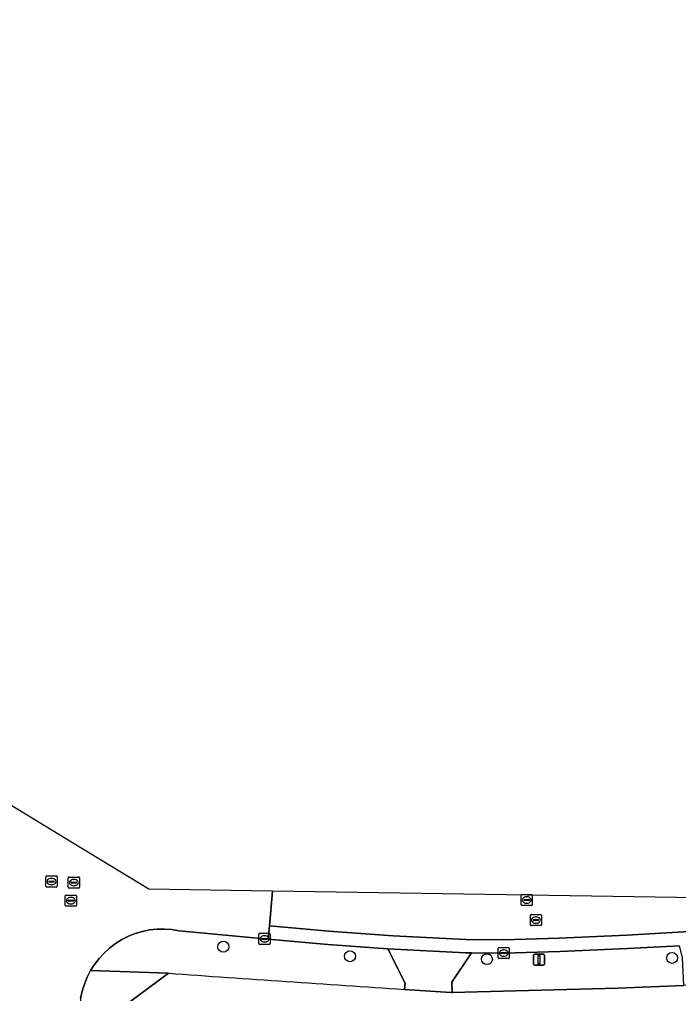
# Model space of a CAD drawing. Extents: x 157692 to 159674, y 381452 to 383291.
# Drawn here: x 159159.5 to 159218.6, y 382895.5 to 382983 of the extents above; entities that cross this region are included whole.
import ezdxf

# ---------------------------------------------------------------- set-up
doc = ezdxf.new("R2010")
doc.units = 0
for name, color, linetype in [('IMGEO_Boom', 7, 'Continuous'), ('IMGEO_Erf', 7, 'Continuous'), ('IMGEO_Kolk', 7, 'Continuous'), ('IMGEO_Lichtmast', 7, 'Continuous'), ('IMGEO_Rijbaan_lokaal_gesloten', 7, 'Continuous'), ('IMGEO_Rijbaan_lokaal_open', 7, 'Continuous'), ('IMGEO_Rioolput', 7, 'Continuous'), ('IMGEO_Voetpad_open', 7, 'Continuous')]:
    doc.layers.add(name, color=color, linetype=linetype)

msp = doc.modelspace()

# ---------------------------------------------------------------- linework, layer by layer
at = {"layer": 'IMGEO_Boom'}
for centre in [(159177.755, 382899.731), (159189.116, 382898.87), (159201.402, 382898.611), (159218.005, 382898.724)]:
    msp.add_circle(centre, 0.489, dxfattribs=at)
at = {"layer": 'IMGEO_Erf'}
for points in [[(159282.824, 382904.869), (159277.42, 382903.527), (159271.831, 382902.446), (159269.058, 382901.951), (159263.11, 382900.892), (159258.607, 382900.091), (159257.116, 382899.826), (159250.493, 382898.888), (159248.484, 382898.604), (159238.519, 382897.455), (159236.831, 382897.285), (159230.714, 382896.668), (159230.498, 382896.66), (159224.623, 382896.44), (159221.838, 382896.336), (159219.06, 382896.232), (159213.144, 382896.01), (159198.286, 382895.613), (159198.164, 382895.618), (159193.995, 382895.895)], [(159172.825, 382897.345), (159168.086, 382893.817)]]:
    msp.add_lwpolyline(points, dxfattribs=at)
msp.add_arc((159642.424, 389598.218), 6717.308, 265.991254, 266.1722483, dxfattribs=at)
at = {"layer": 'IMGEO_Kolk'}
for p, q in [((159180.954, 382900.006), (159180.954, 382900.858)), ((159181.029, 382900.932), (159181.881, 382900.932)), ((159181.955, 382900.858), (159181.955, 382900.006)), ((159181.213, 382900.426), (159181.213, 382900.438)), ((159181.651, 382900.389), (159181.253, 382900.389)), ((159181.256, 382900.475), (159181.654, 382900.475)), ((159181.465, 382900.152), (159181.44, 382900.152)), ((159181.442, 382900.712), (159181.467, 382900.712)), ((159181.697, 382900.438), (159181.697, 382900.426)), ((159181.881, 382899.932), (159181.029, 382899.932)), ((159202.408, 382898.732), (159202.408, 382899.584)), ((159202.483, 382899.658), (159203.335, 382899.658)), ((159202.667, 382899.152), (159202.667, 382899.164)), ((159203.105, 382899.115), (159202.707, 382899.115)), ((159202.71, 382899.201), (159203.108, 382899.201)), ((159202.896, 382899.438), (159202.921, 382899.438)), ((159203.151, 382899.164), (159203.151, 382899.152)), ((159203.409, 382899.584), (159203.409, 382898.732)), ((159203.335, 382898.658), (159202.483, 382898.658)), ((159202.919, 382898.878), (159202.894, 382898.878))]:
    msp.add_line(p, q, dxfattribs=at)
for points in [[(159180.954, 382900.006), (159180.954, 382900.858)], [(159181.029, 382900.932), (159181.881, 382900.932)], [(159181.955, 382900.858), (159181.955, 382900.006)], [(159181.881, 382899.932), (159181.029, 382899.932)], [(159202.408, 382898.732), (159202.408, 382899.584)], [(159202.483, 382899.658), (159203.335, 382899.658)], [(159203.409, 382899.584), (159203.409, 382898.732)], [(159203.335, 382898.658), (159202.483, 382898.658)]]:
    msp.add_lwpolyline(points, dxfattribs=at)
for centre, radius, start, end in [((159181.031, 382900.856), 0.0765, 91.55205, 178.44795), ((159181.031, 382900.856), 0.0765, 91.55205, 178.44795), ((159181.879, 382900.856), 0.0765, 1.55205, 88.44795), ((159181.879, 382900.856), 0.0765, 1.55205, 88.44795), ((159181.031, 382900.008), 0.0765, 181.55205, 268.44795), ((159181.031, 382900.008), 0.0765, 181.55205, 268.44795), ((159181.253, 382900.435), 0.0403, 85.87752, 175.75265), ((159181.25, 382900.425), 0.0366, 178.93798, 274.71019), ((159181.654, 382900.432), 0.043, 264.86636, 352.45326), ((159181.658, 382900.437), 0.0386, 1.73085, 96.63898), ((159181.879, 382900.008), 0.0765, 271.55205, 358.44795), ((159181.879, 382900.008), 0.0765, 271.55205, 358.44795), ((159202.485, 382899.582), 0.0765, 91.55205, 178.44795), ((159202.485, 382899.582), 0.0765, 91.55205, 178.44795), ((159202.707, 382899.161), 0.0403, 85.87752, 175.75265), ((159202.704, 382899.151), 0.0366, 178.93798, 274.71019), ((159203.108, 382899.158), 0.043, 264.86636, 352.45326), ((159203.112, 382899.163), 0.0386, 1.73085, 96.63898), ((159203.333, 382899.582), 0.0765, 1.55205, 88.44795), ((159203.333, 382899.582), 0.0765, 1.55205, 88.44795), ((159202.485, 382898.734), 0.0765, 181.55205, 268.44795), ((159202.485, 382898.734), 0.0765, 181.55205, 268.44795), ((159203.333, 382898.734), 0.0765, 271.55205, 358.44795), ((159203.333, 382898.734), 0.0765, 271.55205, 358.44795)]:
    msp.add_arc(centre, radius, start, end, dxfattribs=at)
for centre, major_axis, ratio, start_param, end_param in [((159181.441, 382900.432), (-0.387, 0.002), 0.722429, 4.712389, 7.853982), ((159181.466, 382900.432), (-0.39, 0.002), 0.717154, 1.570796, 4.712389), ((159202.895, 382899.158), (-0.387, 0.002), 0.722429, 4.712389, 7.853982), ((159202.92, 382899.158), (-0.39, 0.002), 0.717154, 1.570796, 4.712389)]:
    msp.add_ellipse(centre, major_axis=major_axis, ratio=ratio, start_param=start_param, end_param=end_param, dxfattribs=at)
at = {"layer": 'IMGEO_Lichtmast'}
for p, q in [((159205.58, 382898.159), (159205.58, 382898.959)), ((159205.58, 382898.959), (159205.58, 382898.159)), ((159205.68, 382899.059), (159206.47, 382899.059)), ((159206.47, 382899.059), (159205.68, 382899.059)), ((159206.57, 382898.959), (159206.57, 382898.159)), ((159206.57, 382898.159), (159206.57, 382898.959)), ((159206.47, 382898.059), (159205.68, 382898.059)), ((159205.68, 382898.059), (159206.47, 382898.059))]:
    msp.add_line(p, q, dxfattribs=at)
msp.add_lwpolyline([(159206, 382898.934), (159206.15, 382898.934), (159206.15, 382898.184), (159206, 382898.184), (159206, 382898.934)], dxfattribs=at)
for centre, start, end in [((159205.68, 382898.959), 90, 180), ((159205.68, 382898.959), 90, 180), ((159206.47, 382898.959), 0, 90), ((159206.47, 382898.959), 360, 90), ((159205.68, 382898.159), 180, 270), ((159205.68, 382898.159), 180, 270), ((159206.47, 382898.159), 270, 0), ((159206.47, 382898.159), 270, 0)]:
    msp.add_arc(centre, 0.1, start, end, dxfattribs=at)
at = {"layer": 'IMGEO_Rijbaan_lokaal_gesloten'}
for points in [[(159490.342, 382975.324), (159487.584, 382982.952), (159298.955, 382915.255), (159235.574, 382903.887), (159182.177, 382904.717)], [(159182.177, 382904.717), (159182.177, 382904.717), (159181.882, 382901.605), (159187.215, 382901.109), (159192.99, 382900.695), (159199.519, 382900.374), (159202.896, 382900.358), (159207.891, 382900.486), (159213.944, 382900.757), (159228.238, 382901.592), (159238.876, 382902.432), (159249.93, 382903.657), (159264.009, 382905.712), (159267.856, 382906.411), (159281.746, 382909.36), (159284.996, 382910.149), (159291.943, 382912.032), (159300.113, 382914.423), (159304.58, 382915.812), (159393.282, 382944.582), (159407.967, 382949.622), (159419.048, 382954.586), (159419.031, 382955.017)], [(159228.238, 382901.592), (159213.944, 382900.757), (159207.891, 382900.486), (159202.896, 382900.358), (159199.519, 382900.374), (159192.99, 382900.695), (159187.215, 382901.109), (159181.882, 382901.605), (159181.769, 382900.41), (159187.117, 382899.913), (159192.516, 382899.526), (159199.487, 382899.174), (159200.011, 382899.172), (159202.909, 382899.159), (159207.933, 382899.287), (159214.003, 382899.558), (159218.678, 382899.808)]]:
    msp.add_lwpolyline(points, dxfattribs=at)
at = {"layer": 'IMGEO_Rijbaan_lokaal_open'}
msp.add_lwpolyline([(159164.957, 382895.089), (159165.094, 382895.74), (159165.289, 382896.376), (159165.539, 382896.991), (159165.844, 382897.582), (159166.2, 382898.144), (159166.605, 382898.671), (159167.056, 382899.16), (159167.548, 382899.607), (159168.078, 382900.008), (159168.642, 382900.36), (159169.235, 382900.66), (159169.853, 382900.906), (159170.49, 382901.096), (159171.142, 382901.229), (159171.802, 382901.302), (159172.467, 382901.316), (159173.13, 382901.271), (159173.787, 382901.167), (159181.454, 382900.43), (159181.769, 382900.41), (159181.882, 382901.605), (159182.177, 382904.717), (159182.177, 382904.717), (159171.067, 382904.89), (159164.909, 382908.636), (159146.334, 382919.936)], dxfattribs=at)
at = {"layer": 'IMGEO_Rioolput'}
for p, q in [((159161.845, 382905.152), (159161.845, 382906.004)), ((159161.92, 382906.078), (159162.772, 382906.078)), ((159162.104, 382905.572), (159162.104, 382905.584)), ((159162.542, 382905.535), (159162.144, 382905.535)), ((159162.147, 382905.621), (159162.545, 382905.621)), ((159162.356, 382905.298), (159162.331, 382905.298)), ((159162.333, 382905.858), (159162.358, 382905.858)), ((159162.588, 382905.584), (159162.588, 382905.572)), ((159162.846, 382906.004), (159162.846, 382905.152)), ((159163.851, 382905.058), (159163.851, 382905.91)), ((159163.926, 382905.984), (159164.778, 382905.984)), ((159164.11, 382905.478), (159164.11, 382905.49)), ((159164.548, 382905.441), (159164.15, 382905.441)), ((159164.153, 382905.527), (159164.551, 382905.527)), ((159164.339, 382905.764), (159164.364, 382905.764)), ((159164.594, 382905.49), (159164.594, 382905.478)), ((159164.852, 382905.91), (159164.852, 382905.058)), ((159162.772, 382905.078), (159161.92, 382905.078)), ((159163.65, 382904.36), (159164.502, 382904.36)), ((159164.778, 382904.984), (159163.926, 382904.984)), ((159164.362, 382905.204), (159164.337, 382905.204)), ((159204.472, 382903.494), (159204.472, 382904.346)), ((159204.547, 382904.42), (159205.399, 382904.42)), ((159205.473, 382904.346), (159205.473, 382903.494)), ((159163.575, 382903.434), (159163.575, 382904.286)), ((159163.834, 382903.854), (159163.834, 382903.866)), ((159164.272, 382903.817), (159163.874, 382903.817)), ((159163.877, 382903.903), (159164.275, 382903.903)), ((159164.086, 382903.58), (159164.061, 382903.58)), ((159164.063, 382904.14), (159164.088, 382904.14)), ((159164.318, 382903.866), (159164.318, 382903.854)), ((159164.576, 382904.286), (159164.576, 382903.434)), ((159204.731, 382903.914), (159204.731, 382903.926)), ((159205.169, 382903.877), (159204.771, 382903.877)), ((159204.774, 382903.963), (159205.172, 382903.963)), ((159204.983, 382903.64), (159204.958, 382903.64)), ((159204.96, 382904.2), (159204.985, 382904.2)), ((159205.215, 382903.926), (159205.215, 382903.914)), ((159164.502, 382903.36), (159163.65, 382903.36)), ((159205.399, 382903.42), (159204.547, 382903.42)), ((159205.373, 382902.617), (159206.225, 382902.617)), ((159205.298, 382901.691), (159205.298, 382902.543)), ((159205.557, 382902.111), (159205.557, 382902.123)), ((159205.995, 382902.074), (159205.597, 382902.074)), ((159205.6, 382902.16), (159205.998, 382902.16)), ((159205.809, 382901.837), (159205.784, 382901.837)), ((159205.786, 382902.397), (159205.811, 382902.397)), ((159206.041, 382902.123), (159206.041, 382902.111)), ((159206.299, 382902.543), (159206.299, 382901.691)), ((159206.225, 382901.617), (159205.373, 382901.617))]:
    msp.add_line(p, q, dxfattribs=at)
for points in [[(159161.845, 382905.152), (159161.845, 382906.004)], [(159161.92, 382906.078), (159162.772, 382906.078)], [(159162.846, 382906.004), (159162.846, 382905.152)], [(159163.851, 382905.058), (159163.851, 382905.91)], [(159163.926, 382905.984), (159164.778, 382905.984)], [(159164.852, 382905.91), (159164.852, 382905.058)], [(159162.772, 382905.078), (159161.92, 382905.078)], [(159163.65, 382904.36), (159164.502, 382904.36)], [(159164.778, 382904.984), (159163.926, 382904.984)], [(159204.472, 382903.494), (159204.472, 382904.346)], [(159204.547, 382904.42), (159205.399, 382904.42)], [(159205.473, 382904.346), (159205.473, 382903.494)], [(159163.575, 382903.434), (159163.575, 382904.286)], [(159164.576, 382904.286), (159164.576, 382903.434)], [(159164.502, 382903.36), (159163.65, 382903.36)], [(159205.399, 382903.42), (159204.547, 382903.42)], [(159205.373, 382902.617), (159206.225, 382902.617)], [(159205.298, 382901.691), (159205.298, 382902.543)], [(159206.299, 382902.543), (159206.299, 382901.691)], [(159206.225, 382901.617), (159205.373, 382901.617)]]:
    msp.add_lwpolyline(points, dxfattribs=at)
for centre, radius, start, end in [((159161.922, 382906.002), 0.0765, 91.55205, 178.44795), ((159161.922, 382906.002), 0.0765, 91.55205, 178.44795), ((159162.144, 382905.581), 0.0403, 85.87752, 175.75265), ((159162.141, 382905.571), 0.0366, 178.93798, 274.71019), ((159162.545, 382905.578), 0.043, 264.86636, 352.45326), ((159162.549, 382905.583), 0.0386, 1.73085, 96.63898), ((159162.77, 382906.002), 0.0765, 1.55205, 88.44795), ((159162.77, 382906.002), 0.0765, 1.55205, 88.44795), ((159163.928, 382905.908), 0.0765, 91.55205, 178.44795), ((159163.928, 382905.908), 0.0765, 91.55205, 178.44795), ((159164.15, 382905.487), 0.0403, 85.87752, 175.75265), ((159164.147, 382905.477), 0.0366, 178.93798, 274.71019), ((159164.551, 382905.484), 0.043, 264.86636, 352.45326), ((159164.555, 382905.489), 0.0386, 1.73085, 96.63898), ((159164.776, 382905.908), 0.0765, 1.55205, 88.44795), ((159164.776, 382905.908), 0.0765, 1.55205, 88.44795), ((159161.922, 382905.154), 0.0765, 181.55205, 268.44795), ((159161.922, 382905.154), 0.0765, 181.55205, 268.44795), ((159162.77, 382905.154), 0.0765, 271.55205, 358.44795), ((159162.77, 382905.154), 0.0765, 271.55205, 358.44795), ((159163.652, 382904.284), 0.0765, 91.55205, 178.44795), ((159163.652, 382904.284), 0.0765, 91.55205, 178.44795), ((159163.928, 382905.06), 0.0765, 181.55205, 268.44795), ((159163.928, 382905.06), 0.0765, 181.55205, 268.44795), ((159164.5, 382904.284), 0.0765, 1.55205, 88.44795), ((159164.5, 382904.284), 0.0765, 1.55205, 88.44795), ((159164.776, 382905.06), 0.0765, 271.55205, 358.44795), ((159164.776, 382905.06), 0.0765, 271.55205, 358.44795), ((159204.549, 382904.344), 0.0765, 91.55205, 178.44795), ((159204.549, 382904.344), 0.0765, 91.55205, 178.44795), ((159205.397, 382904.344), 0.0765, 1.55205, 88.44795), ((159205.397, 382904.344), 0.0765, 1.55205, 88.44795), ((159163.874, 382903.863), 0.0403, 85.87752, 175.75265), ((159163.871, 382903.853), 0.0366, 178.93798, 274.71019), ((159164.275, 382903.86), 0.043, 264.86636, 352.45326), ((159164.279, 382903.865), 0.0386, 1.73085, 96.63898), ((159204.549, 382903.496), 0.0765, 181.55205, 268.44795), ((159204.549, 382903.496), 0.0765, 181.55205, 268.44795), ((159204.771, 382903.923), 0.0403, 85.87752, 175.75265), ((159204.768, 382903.913), 0.0366, 178.93798, 274.71019), ((159205.172, 382903.92), 0.043, 264.86636, 352.45326), ((159205.176, 382903.925), 0.0386, 1.73085, 96.63898), ((159205.397, 382903.496), 0.0765, 271.55205, 358.44795), ((159205.397, 382903.496), 0.0765, 271.55205, 358.44795), ((159163.652, 382903.436), 0.0765, 181.55205, 268.44795), ((159163.652, 382903.436), 0.0765, 181.55205, 268.44795), ((159164.5, 382903.436), 0.0765, 271.55205, 358.44795), ((159164.5, 382903.436), 0.0765, 271.55205, 358.44795), ((159205.375, 382902.541), 0.0765, 91.55205, 178.44795), ((159205.375, 382902.541), 0.0765, 91.55205, 178.44795), ((159206.223, 382902.541), 0.0765, 1.55205, 88.44795), ((159206.223, 382902.541), 0.0765, 1.55205, 88.44795), ((159205.597, 382902.12), 0.0403, 85.87752, 175.75265), ((159205.594, 382902.11), 0.0366, 178.93798, 274.71019), ((159205.998, 382902.117), 0.043, 264.86636, 352.45326), ((159206.002, 382902.122), 0.0386, 1.73085, 96.63898), ((159205.375, 382901.693), 0.0765, 181.55205, 268.44795), ((159205.375, 382901.693), 0.0765, 181.55205, 268.44795), ((159206.223, 382901.693), 0.0765, 271.55205, 358.44795), ((159206.223, 382901.693), 0.0765, 271.55205, 358.44795)]:
    msp.add_arc(centre, radius, start, end, dxfattribs=at)
for centre, major_axis, ratio, start_param, end_param in [((159162.332, 382905.578), (-0.387, 0.002), 0.722429, 4.712389, 7.853982), ((159162.357, 382905.578), (-0.39, 0.002), 0.717154, 1.570796, 4.712389), ((159164.338, 382905.484), (-0.387, 0.002), 0.722429, 4.712389, 7.853982), ((159164.363, 382905.484), (-0.39, 0.002), 0.717154, 1.570796, 4.712389), ((159164.062, 382903.86), (-0.387, 0.002), 0.722429, 4.712389, 7.853982), ((159164.087, 382903.86), (-0.39, 0.002), 0.717154, 1.570796, 4.712389), ((159204.959, 382903.92), (-0.387, 0.002), 0.722429, 4.712389, 7.853982), ((159204.984, 382903.92), (-0.39, 0.002), 0.717154, 1.570796, 4.712389), ((159205.785, 382902.117), (-0.387, 0.002), 0.722429, 4.712389, 7.853982), ((159205.81, 382902.117), (-0.39, 0.002), 0.717154, 1.570796, 4.712389)]:
    msp.add_ellipse(centre, major_axis=major_axis, ratio=ratio, start_param=start_param, end_param=end_param, dxfattribs=at)
at = {"layer": 'IMGEO_Voetpad_open'}
for points in [[(159192.516, 382899.526), (159187.117, 382899.913), (159181.769, 382900.41), (159181.454, 382900.43), (159173.787, 382901.167), (159173.13, 382901.271), (159172.467, 382901.316), (159171.802, 382901.302), (159171.142, 382901.229), (159170.49, 382901.096), (159169.853, 382900.906), (159169.235, 382900.66), (159168.642, 382900.36), (159168.078, 382900.008), (159167.548, 382899.607), (159167.056, 382899.16), (159166.605, 382898.671), (159166.2, 382898.144), (159165.844, 382897.582), (159172.825, 382897.345)], [(159193.995, 382895.895), (159194.07, 382896.47), (159192.516, 382899.526)]]:
    msp.add_lwpolyline(points, dxfattribs=at)
for points in [[(159200.011, 382899.172), (159199.487, 382899.174), (159192.516, 382899.526), (159194.07, 382896.47), (159193.995, 382895.895), (159198.164, 382895.618), (159198.286, 382895.613), (159198.262, 382896.537)], [(159218.678, 382899.808), (159214.003, 382899.558), (159207.933, 382899.287), (159202.909, 382899.159), (159200.011, 382899.172), (159198.262, 382896.537), (159198.286, 382895.613), (159213.144, 382896.01), (159219.06, 382896.232), (159218.955, 382898.745)], [(159168.086, 382893.817), (159172.825, 382897.345), (159165.844, 382897.582), (159165.539, 382896.991), (159165.289, 382896.376), (159165.094, 382895.74), (159164.957, 382895.089), (159164.928, 382894.897), (159164.071, 382890.309), (159162.978, 382884.973), (159166.596, 382884.269), (159167.684, 382889.64), (159167.324, 382889.668)]]:
    msp.add_lwpolyline(points, close=True, dxfattribs=at)
msp.add_arc((159642.424, 389598.218), 6717.308, 265.991254, 266.1722483, dxfattribs=at)

doc.saveas('drawing.dxf')
